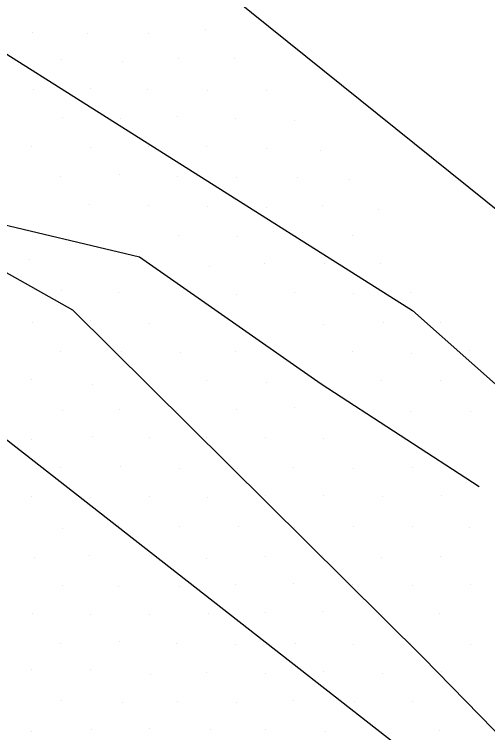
# Model space of a CAD drawing. Extents: x 1602514 to 1609837, y 863887 to 871157.
# Drawn here: x 1606795.3 to 1606829.7, y 865450 to 865502.2 of the extents above; entities that cross this region are included whole.
import ezdxf

# ---------------------------------------------------------------- set-up
doc = ezdxf.new("R2010")
doc.units = 0
for name, color, linetype in [('Survey-Entrances', 7, 'Continuous'), ('Survey-Flow line', 7, 'Continuous'), ('Survey-Spot dirt', 7, 'Continuous'), ('Survey-Vegetation trees', 7, 'Continuous')]:
    doc.layers.add(name, color=color, linetype=linetype)

msp = doc.modelspace()

# ---------------------------------------------------------------- linework, layer by layer
at = {"layer": 'Survey-Entrances'}
for points in [[(1606585.257, 865664.883), (1606641.474, 865621.476), (1606674.213, 865593.269), (1606717.107, 865544.984), (1606748.953, 865516.777), (1606776.493, 865493.691), (1606799.483, 865480.766), (1606824.992, 865455.486), (1606864.88, 865414.679), (1606913.786, 865371.84), (1606924.596, 865361.695), (1606966.109, 865325.603), (1606991.456, 865299.103), (1607016.396, 865278.375), (1607030.856, 865269.839)], [(1606585.257, 865664.883), (1606641.474, 865621.476), (1606674.213, 865593.269), (1606717.107, 865544.984), (1606748.953, 865516.777), (1606776.493, 865493.691), (1606799.483, 865480.766), (1606824.992, 865455.486), (1606864.88, 865414.679), (1606913.786, 865371.84), (1606924.596, 865361.695), (1606966.109, 865325.603), (1606991.456, 865299.103), (1607016.396, 865278.375), (1607030.856, 865269.839)], [(1606618.103, 865655.292), (1606648.73, 865633.019), (1606673.752, 865610.502), (1606697.555, 865586.848), (1606731.756, 865549.374), (1606759.784, 865522.386), (1606787.974, 865503.609), (1606824.206, 865480.706), (1606848.363, 865459.261), (1606893.857, 865423.82), (1606931.714, 865401.628), (1606941.26, 865394.576), (1606944.509, 865383.603), (1606987.972, 865349.949), (1607034.278, 865308.492), (1607044.976, 865297.895)], [(1606618.103, 865655.292), (1606648.73, 865633.019), (1606673.752, 865610.502), (1606697.555, 865586.848), (1606731.756, 865549.374), (1606759.784, 865522.386), (1606787.974, 865503.609), (1606824.206, 865480.706), (1606848.363, 865459.261), (1606893.857, 865423.82), (1606931.714, 865401.628), (1606941.26, 865394.576), (1606944.509, 865383.603), (1606987.972, 865349.949), (1607034.278, 865308.492), (1607044.976, 865297.895)]]:
    msp.add_lwpolyline(points, dxfattribs=at)
at = {"layer": 'Survey-Flow line'}
msp.add_lwpolyline([(1606749.274, 865501.655), (1606762.216, 865499.899), (1606775.225, 865493.119), (1606792.934, 865487.334), (1606804.369, 865484.611), (1606817.577, 865475.387), (1606829.052, 865467.921)], dxfattribs=at)
msp.add_lwpolyline([(1606749.274, 865501.655), (1606762.216, 865499.899), (1606775.225, 865493.119), (1606792.934, 865487.334), (1606804.369, 865484.611), (1606817.577, 865475.387), (1606829.052, 865467.921)], dxfattribs=at)
at = {"layer": 'Survey-Spot dirt'}
for p, q in [((1606796.559, 865500.942), (1606796.559, 865500.942)), ((1606796.559, 865500.942), (1606796.559, 865500.942)), ((1606809.151, 865501.126), (1606809.151, 865501.126)), ((1606809.151, 865501.126), (1606809.151, 865501.126)), ((1606800.555, 865500.862), (1606800.555, 865500.862)), ((1606800.555, 865500.862), (1606800.555, 865500.862)), ((1606805.013, 865500.834), (1606805.013, 865500.834)), ((1606805.013, 865500.834), (1606805.013, 865500.834)), ((1606798.686, 865498.918), (1606798.686, 865498.918)), ((1606798.686, 865498.918), (1606798.686, 865498.918)), ((1606803.117, 865498.817), (1606803.117, 865498.817)), ((1606803.117, 865498.817), (1606803.117, 865498.817)), ((1606807.173, 865498.988), (1606807.173, 865498.988)), ((1606807.173, 865498.988), (1606807.173, 865498.988)), ((1606811.285, 865499.038), (1606811.285, 865499.038)), ((1606811.285, 865499.038), (1606811.285, 865499.038)), ((1606796.657, 865496.762), (1606796.657, 865496.762)), ((1606796.657, 865496.762), (1606796.657, 865496.762)), ((1606800.805, 865496.864), (1606800.805, 865496.864)), ((1606800.805, 865496.864), (1606800.805, 865496.864)), ((1606804.964, 865496.796), (1606804.964, 865496.796)), ((1606804.964, 865496.796), (1606804.964, 865496.796)), ((1606809.306, 865496.676), (1606809.306, 865496.676)), ((1606809.306, 865496.676), (1606809.306, 865496.676)), ((1606813.599, 865496.663), (1606813.599, 865496.663)), ((1606813.599, 865496.663), (1606813.599, 865496.663)), ((1606798.75, 865494.717), (1606798.75, 865494.717)), ((1606798.75, 865494.717), (1606798.75, 865494.717)), ((1606802.961, 865494.647), (1606802.961, 865494.647)), ((1606802.961, 865494.647), (1606802.961, 865494.647)), ((1606807.132, 865494.789), (1606807.132, 865494.789)), ((1606807.132, 865494.789), (1606807.132, 865494.789)), ((1606811.329, 865494.671), (1606811.329, 865494.671)), ((1606811.329, 865494.671), (1606811.329, 865494.671)), ((1606815.604, 865494.5), (1606815.604, 865494.5)), ((1606815.604, 865494.5), (1606815.604, 865494.5)), ((1606796.498, 865492.657), (1606796.498, 865492.657)), ((1606796.498, 865492.657), (1606796.498, 865492.657)), ((1606804.995, 865492.617), (1606804.995, 865492.617)), ((1606804.995, 865492.617), (1606804.995, 865492.617)), ((1606809.249, 865492.597), (1606809.249, 865492.597)), ((1606809.249, 865492.597), (1606809.249, 865492.597)), ((1606800.811, 865492.519), (1606800.811, 865492.519)), ((1606800.811, 865492.519), (1606800.811, 865492.519)), ((1606813.619, 865492.508), (1606813.619, 865492.508)), ((1606813.619, 865492.508), (1606813.619, 865492.508)), ((1606817.513, 865492.35), (1606817.513, 865492.35)), ((1606817.513, 865492.35), (1606817.513, 865492.35)), ((1606802.904, 865490.606), (1606802.904, 865490.606)), ((1606802.904, 865490.606), (1606802.904, 865490.606)), ((1606798.593, 865490.427), (1606798.593, 865490.427)), ((1606798.593, 865490.427), (1606798.593, 865490.427)), ((1606807.108, 865490.42), (1606807.108, 865490.42)), ((1606807.108, 865490.42), (1606807.108, 865490.42)), ((1606811.434, 865490.403), (1606811.434, 865490.403)), ((1606811.434, 865490.403), (1606811.434, 865490.403)), ((1606815.825, 865490.339), (1606815.825, 865490.339)), ((1606815.825, 865490.339), (1606815.825, 865490.339)), ((1606819.646, 865490.259), (1606819.646, 865490.259)), ((1606819.646, 865490.259), (1606819.646, 865490.259)), ((1606800.696, 865488.395), (1606800.696, 865488.395)), ((1606800.696, 865488.395), (1606800.696, 865488.395)), ((1606805.043, 865488.354), (1606805.043, 865488.354)), ((1606805.043, 865488.354), (1606805.043, 865488.354)), ((1606809.292, 865488.259), (1606809.292, 865488.259)), ((1606809.292, 865488.259), (1606809.292, 865488.259)), ((1606813.578, 865488.215), (1606813.578, 865488.215)), ((1606813.578, 865488.215), (1606813.578, 865488.215)), ((1606817.667, 865488.334), (1606817.667, 865488.334)), ((1606817.667, 865488.334), (1606817.667, 865488.334)), ((1606821.717, 865488.053), (1606821.717, 865488.053)), ((1606821.717, 865488.053), (1606821.717, 865488.053)), ((1606807.199, 865486.182), (1606807.199, 865486.182)), ((1606807.199, 865486.182), (1606807.199, 865486.182)), ((1606811.461, 865486.052), (1606811.461, 865486.052)), ((1606811.461, 865486.052), (1606811.461, 865486.052)), ((1606815.729, 865486.135), (1606815.729, 865486.135)), ((1606815.729, 865486.135), (1606815.729, 865486.135)), ((1606819.818, 865486.162), (1606819.818, 865486.162)), ((1606819.818, 865486.162), (1606819.818, 865486.162)), ((1606796.377, 865484.408), (1606796.377, 865484.408)), ((1606796.377, 865484.408), (1606796.377, 865484.408)), ((1606809.455, 865483.916), (1606809.455, 865483.916)), ((1606809.455, 865483.916), (1606809.455, 865483.916)), ((1606813.459, 865484.09), (1606813.459, 865484.09)), ((1606813.459, 865484.09), (1606813.459, 865484.09)), ((1606817.811, 865484.126), (1606817.811, 865484.126)), ((1606817.811, 865484.126), (1606817.811, 865484.126)), ((1606821.909, 865484.131), (1606821.909, 865484.131)), ((1606821.909, 865484.131), (1606821.909, 865484.131)), ((1606798.674, 865482.147), (1606798.674, 865482.147)), ((1606798.674, 865482.147), (1606798.674, 865482.147)), ((1606802.872, 865481.999), (1606802.872, 865481.999)), ((1606802.872, 865481.999), (1606802.872, 865481.999)), ((1606811.415, 865481.899), (1606811.415, 865481.899)), ((1606811.415, 865481.899), (1606811.415, 865481.899)), ((1606815.602, 865481.985), (1606815.602, 865481.985)), ((1606815.602, 865481.985), (1606815.602, 865481.985)), ((1606819.95, 865481.942), (1606819.95, 865481.942)), ((1606819.95, 865481.942), (1606819.95, 865481.942)), ((1606824.031, 865481.982), (1606824.031, 865481.982)), ((1606824.031, 865481.982), (1606824.031, 865481.982)), ((1606796.617, 865479.813), (1606796.617, 865479.813)), ((1606796.617, 865479.813), (1606796.617, 865479.813)), ((1606800.822, 865479.975), (1606800.822, 865479.975)), ((1606800.822, 865479.975), (1606800.822, 865479.975)), ((1606805.083, 865479.761), (1606805.083, 865479.761)), ((1606805.083, 865479.761), (1606805.083, 865479.761)), ((1606817.767, 865479.702), (1606817.767, 865479.702)), ((1606817.767, 865479.702), (1606817.767, 865479.702)), ((1606822.096, 865479.816), (1606822.096, 865479.816)), ((1606822.096, 865479.816), (1606822.096, 865479.816)), ((1606826.24, 865479.86), (1606826.24, 865479.86)), ((1606826.24, 865479.86), (1606826.24, 865479.86)), ((1606798.65, 865477.757), (1606798.65, 865477.757)), ((1606798.65, 865477.757), (1606798.65, 865477.757)), ((1606803.039, 865477.723), (1606803.039, 865477.723)), ((1606803.039, 865477.723), (1606803.039, 865477.723)), ((1606807.319, 865477.644), (1606807.319, 865477.644)), ((1606807.319, 865477.644), (1606807.319, 865477.644)), ((1606811.341, 865477.705), (1606811.341, 865477.705)), ((1606811.341, 865477.705), (1606811.341, 865477.705)), ((1606819.855, 865477.76), (1606819.855, 865477.76)), ((1606819.855, 865477.76), (1606819.855, 865477.76)), ((1606824.112, 865477.571), (1606824.112, 865477.571)), ((1606824.112, 865477.571), (1606824.112, 865477.571)), ((1606828.388, 865477.768), (1606828.388, 865477.768)), ((1606828.388, 865477.768), (1606828.388, 865477.768)), ((1606796.487, 865475.723), (1606796.487, 865475.723)), ((1606796.487, 865475.723), (1606796.487, 865475.723)), ((1606800.979, 865475.33), (1606800.979, 865475.33)), ((1606800.979, 865475.33), (1606800.979, 865475.33)), ((1606804.85, 865475.51), (1606804.85, 865475.51)), ((1606804.85, 865475.51), (1606804.85, 865475.51)), ((1606809.237, 865475.653), (1606809.237, 865475.653)), ((1606809.237, 865475.653), (1606809.237, 865475.653)), ((1606813.575, 865475.459), (1606813.575, 865475.459)), ((1606813.575, 865475.459), (1606813.575, 865475.459)), ((1606821.982, 865475.611), (1606821.982, 865475.611)), ((1606821.982, 865475.611), (1606821.982, 865475.611)), ((1606826.21, 865475.619), (1606826.21, 865475.619)), ((1606826.21, 865475.619), (1606826.21, 865475.619)), ((1606798.75, 865473.447), (1606798.75, 865473.447)), ((1606798.75, 865473.447), (1606798.75, 865473.447)), ((1606802.916, 865473.496), (1606802.916, 865473.496)), ((1606802.916, 865473.496), (1606802.916, 865473.496)), ((1606807.074, 865473.442), (1606807.074, 865473.442)), ((1606807.074, 865473.442), (1606807.074, 865473.442)), ((1606811.4, 865473.488), (1606811.4, 865473.488)), ((1606811.4, 865473.488), (1606811.4, 865473.488)), ((1606815.642, 865473.663), (1606815.642, 865473.663)), ((1606815.642, 865473.663), (1606815.642, 865473.663)), ((1606824.097, 865473.402), (1606824.097, 865473.402)), ((1606824.097, 865473.402), (1606824.097, 865473.402)), ((1606828.457, 865473.38), (1606828.457, 865473.38)), ((1606828.457, 865473.38), (1606828.457, 865473.38)), ((1606796.532, 865471.354), (1606796.532, 865471.354)), ((1606796.532, 865471.354), (1606796.532, 865471.354)), ((1606800.916, 865471.534), (1606800.916, 865471.534)), ((1606800.916, 865471.534), (1606800.916, 865471.534)), ((1606805.116, 865471.466), (1606805.116, 865471.466)), ((1606805.116, 865471.466), (1606805.116, 865471.466)), ((1606809.205, 865471.456), (1606809.205, 865471.456)), ((1606809.205, 865471.456), (1606809.205, 865471.456)), ((1606813.499, 865471.466), (1606813.499, 865471.466)), ((1606813.499, 865471.466), (1606813.499, 865471.466)), ((1606817.705, 865471.413), (1606817.705, 865471.413)), ((1606817.705, 865471.413), (1606817.705, 865471.413)), ((1606798.648, 865469.287), (1606798.648, 865469.287)), ((1606798.648, 865469.287), (1606798.648, 865469.287)), ((1606803.003, 865469.338), (1606803.003, 865469.338)), ((1606803.003, 865469.338), (1606803.003, 865469.338)), ((1606807.306, 865469.243), (1606807.306, 865469.243)), ((1606807.306, 865469.243), (1606807.306, 865469.243)), ((1606811.489, 865469.234), (1606811.489, 865469.234)), ((1606811.489, 865469.234), (1606811.489, 865469.234)), ((1606815.565, 865469.313), (1606815.565, 865469.313)), ((1606815.565, 865469.313), (1606815.565, 865469.313)), ((1606819.942, 865469.249), (1606819.942, 865469.249)), ((1606819.942, 865469.249), (1606819.942, 865469.249)), ((1606824.191, 865469.264), (1606824.191, 865469.264)), ((1606824.191, 865469.264), (1606824.191, 865469.264)), ((1606796.534, 865467.188), (1606796.534, 865467.188)), ((1606796.534, 865467.188), (1606796.534, 865467.188)), ((1606800.77, 865467.087), (1606800.77, 865467.087)), ((1606800.77, 865467.087), (1606800.77, 865467.087)), ((1606805.064, 865467.197), (1606805.064, 865467.197)), ((1606805.064, 865467.197), (1606805.064, 865467.197)), ((1606809.323, 865467.088), (1606809.323, 865467.088)), ((1606809.323, 865467.088), (1606809.323, 865467.088)), ((1606813.538, 865467.235), (1606813.538, 865467.235)), ((1606813.538, 865467.235), (1606813.538, 865467.235)), ((1606817.728, 865467.268), (1606817.728, 865467.268)), ((1606817.728, 865467.268), (1606817.728, 865467.268)), ((1606821.996, 865467.165), (1606821.996, 865467.165)), ((1606821.996, 865467.165), (1606821.996, 865467.165)), ((1606826.286, 865467.234), (1606826.286, 865467.234)), ((1606826.286, 865467.234), (1606826.286, 865467.234)), ((1606802.858, 865465.069), (1606802.858, 865465.069)), ((1606802.858, 865465.069), (1606802.858, 865465.069)), ((1606807.241, 865464.999), (1606807.241, 865464.999)), ((1606807.241, 865464.999), (1606807.241, 865464.999)), ((1606811.544, 865465.041), (1606811.544, 865465.041)), ((1606811.544, 865465.041), (1606811.544, 865465.041)), ((1606815.638, 865464.911), (1606815.638, 865464.911)), ((1606815.638, 865464.911), (1606815.638, 865464.911)), ((1606819.892, 865465.009), (1606819.892, 865465.009)), ((1606819.892, 865465.009), (1606819.892, 865465.009)), ((1606824.207, 865465.047), (1606824.207, 865465.047)), ((1606824.207, 865465.047), (1606824.207, 865465.047)), ((1606828.39, 865464.907), (1606828.39, 865464.907)), ((1606828.39, 865464.907), (1606828.39, 865464.907)), ((1606798.768, 865464.853), (1606798.768, 865464.853)), ((1606798.768, 865464.853), (1606798.768, 865464.853)), ((1606800.762, 865462.93), (1606800.762, 865462.93)), ((1606800.762, 865462.93), (1606800.762, 865462.93)), ((1606805.058, 865462.923), (1606805.058, 865462.923)), ((1606805.058, 865462.923), (1606805.058, 865462.923)), ((1606813.506, 865462.849), (1606813.506, 865462.849)), ((1606813.506, 865462.849), (1606813.506, 865462.849)), ((1606817.7, 865462.92), (1606817.7, 865462.92)), ((1606817.7, 865462.92), (1606817.7, 865462.92)), ((1606826.233, 865462.837), (1606826.233, 865462.837)), ((1606826.233, 865462.837), (1606826.233, 865462.837)), ((1606796.72, 865462.743), (1606796.72, 865462.743)), ((1606796.72, 865462.743), (1606796.72, 865462.743)), ((1606809.27, 865462.718), (1606809.27, 865462.718)), ((1606809.27, 865462.718), (1606809.27, 865462.718)), ((1606821.961, 865462.749), (1606821.961, 865462.749)), ((1606821.961, 865462.749), (1606821.961, 865462.749)), ((1606811.347, 865460.827), (1606811.347, 865460.827)), ((1606811.347, 865460.827), (1606811.347, 865460.827)), ((1606815.595, 865460.9), (1606815.595, 865460.9)), ((1606815.595, 865460.9), (1606815.595, 865460.9)), ((1606819.824, 865460.806), (1606819.824, 865460.806)), ((1606819.824, 865460.806), (1606819.824, 865460.806)), ((1606824.229, 865460.756), (1606824.229, 865460.756)), ((1606824.229, 865460.756), (1606824.229, 865460.756)), ((1606828.417, 865460.805), (1606828.417, 865460.805)), ((1606828.417, 865460.805), (1606828.417, 865460.805)), ((1606798.752, 865460.692), (1606798.752, 865460.692)), ((1606798.752, 865460.692), (1606798.752, 865460.692)), ((1606802.871, 865460.688), (1606802.871, 865460.688)), ((1606802.871, 865460.688), (1606802.871, 865460.688)), ((1606807.295, 865460.648), (1606807.295, 865460.648)), ((1606807.295, 865460.648), (1606807.295, 865460.648)), ((1606796.618, 865458.695), (1606796.618, 865458.695)), ((1606796.618, 865458.695), (1606796.618, 865458.695)), ((1606800.836, 865458.638), (1606800.836, 865458.638)), ((1606800.836, 865458.638), (1606800.836, 865458.638)), ((1606805.061, 865458.652), (1606805.061, 865458.652)), ((1606805.061, 865458.652), (1606805.061, 865458.652)), ((1606809.396, 865458.658), (1606809.396, 865458.658)), ((1606809.396, 865458.658), (1606809.396, 865458.658)), ((1606813.538, 865458.763), (1606813.538, 865458.763)), ((1606813.538, 865458.763), (1606813.538, 865458.763)), ((1606817.642, 865458.824), (1606817.642, 865458.824)), ((1606817.642, 865458.824), (1606817.642, 865458.824)), ((1606822.039, 865458.64), (1606822.039, 865458.64)), ((1606822.039, 865458.64), (1606822.039, 865458.64)), ((1606826.207, 865458.681), (1606826.207, 865458.681)), ((1606826.207, 865458.681), (1606826.207, 865458.681)), ((1606802.94, 865456.622), (1606802.94, 865456.622)), ((1606802.94, 865456.622), (1606802.94, 865456.622)), ((1606824.054, 865456.527), (1606824.054, 865456.527)), ((1606824.054, 865456.527), (1606824.054, 865456.527)), ((1606798.621, 865456.502), (1606798.621, 865456.502)), ((1606798.621, 865456.502), (1606798.621, 865456.502)), ((1606807.066, 865456.477), (1606807.066, 865456.477)), ((1606807.066, 865456.477), (1606807.066, 865456.477)), ((1606811.322, 865456.458), (1606811.322, 865456.458)), ((1606811.322, 865456.458), (1606811.322, 865456.458)), ((1606815.738, 865456.517), (1606815.738, 865456.517)), ((1606815.738, 865456.517), (1606815.738, 865456.517)), ((1606819.949, 865456.462), (1606819.949, 865456.462)), ((1606819.949, 865456.462), (1606819.949, 865456.462)), ((1606828.396, 865456.471), (1606828.396, 865456.471)), ((1606828.396, 865456.471), (1606828.396, 865456.471)), ((1606796.527, 865454.595), (1606796.527, 865454.595)), ((1606796.527, 865454.595), (1606796.527, 865454.595)), ((1606800.767, 865454.648), (1606800.767, 865454.648)), ((1606800.767, 865454.648), (1606800.767, 865454.648)), ((1606817.731, 865454.442), (1606817.731, 865454.442)), ((1606817.731, 865454.442), (1606817.731, 865454.442)), ((1606826.285, 865454.464), (1606826.285, 865454.464)), ((1606826.285, 865454.464), (1606826.285, 865454.464)), ((1606805.16, 865454.264), (1606805.16, 865454.264)), ((1606805.16, 865454.264), (1606805.16, 865454.264)), ((1606809.248, 865454.376), (1606809.248, 865454.376)), ((1606809.248, 865454.376), (1606809.248, 865454.376)), ((1606813.543, 865454.353), (1606813.543, 865454.353)), ((1606813.543, 865454.353), (1606813.543, 865454.353)), ((1606822.032, 865454.351), (1606822.032, 865454.351)), ((1606822.032, 865454.351), (1606822.032, 865454.351)), ((1606798.709, 865452.351), (1606798.709, 865452.351)), ((1606798.709, 865452.351), (1606798.709, 865452.351)), ((1606815.568, 865452.374), (1606815.568, 865452.374)), ((1606815.568, 865452.374), (1606815.568, 865452.374)), ((1606803.12, 865452.24), (1606803.12, 865452.24)), ((1606803.12, 865452.24), (1606803.12, 865452.24)), ((1606807.143, 865452.269), (1606807.143, 865452.269)), ((1606807.143, 865452.269), (1606807.143, 865452.269)), ((1606811.413, 865452.231), (1606811.413, 865452.231)), ((1606811.413, 865452.231), (1606811.413, 865452.231)), ((1606819.99, 865452.273), (1606819.99, 865452.273)), ((1606819.99, 865452.273), (1606819.99, 865452.273)), ((1606824.176, 865452.278), (1606824.176, 865452.278)), ((1606824.176, 865452.278), (1606824.176, 865452.278)), ((1606828.382, 865452.282), (1606828.382, 865452.282)), ((1606828.382, 865452.282), (1606828.382, 865452.282)), ((1606805.082, 865450.35), (1606805.082, 865450.35)), ((1606805.082, 865450.35), (1606805.082, 865450.35)), ((1606809.524, 865450.283), (1606809.524, 865450.283)), ((1606809.524, 865450.283), (1606809.524, 865450.283)), ((1606813.515, 865450.27), (1606813.515, 865450.27)), ((1606813.515, 865450.27), (1606813.515, 865450.27)), ((1606796.529, 865450.12), (1606796.529, 865450.12)), ((1606796.529, 865450.12), (1606796.529, 865450.12)), ((1606800.907, 865450.251), (1606800.907, 865450.251)), ((1606800.907, 865450.251), (1606800.907, 865450.251)), ((1606817.858, 865450.094), (1606817.858, 865450.094)), ((1606817.858, 865450.094), (1606817.858, 865450.094)), ((1606821.977, 865450.053), (1606821.977, 865450.053)), ((1606821.977, 865450.053), (1606821.977, 865450.053)), ((1606826.183, 865450.157), (1606826.183, 865450.157)), ((1606826.183, 865450.157), (1606826.183, 865450.157))]:
    msp.add_line(p, q, dxfattribs=at)
at = {"layer": 'Survey-Vegetation trees'}
for points in [[(1605868.242, 866270.345), (1605917.005, 866264.246), (1606013.006, 866150.652), (1606159.294, 865970.731), (1606288.82, 865873.909), (1606519.681, 865754.978), (1606525.776, 865726.007), (1606624.064, 865677.978), (1606673.588, 865661.968), (1606653.017, 865637.572), (1606750.542, 865552.185), (1606932.64, 865405.809), (1606897.485, 865634.772), (1606852.532, 866057.892), (1606634.623, 866157.763), (1606377.049, 866304.336), (1606183.522, 866423.267), (1605933.613, 866558.208), (1605731.705, 866735.079)], [(1605868.242, 866270.345), (1605917.005, 866264.246), (1606013.006, 866150.652), (1606159.294, 865970.731), (1606288.82, 865873.909), (1606519.681, 865754.978), (1606525.776, 865726.007), (1606624.064, 865677.978), (1606673.588, 865661.968), (1606653.017, 865637.572), (1606750.542, 865552.185), (1606932.64, 865405.809), (1606897.485, 865634.772), (1606852.532, 866057.892), (1606634.623, 866157.763), (1606377.049, 866304.336), (1606183.522, 866423.267), (1605933.613, 866558.208), (1605731.705, 866735.079)], [(1606966.169, 865108.64), (1606926.006, 865368.719), (1606585.429, 865634.789), (1606394.188, 865784.978), (1606151.898, 865922.968), (1606027.705, 866037.325), (1605914.18, 866179.127), (1605665.453, 866233.318)], [(1606966.169, 865108.64), (1606926.006, 865368.719), (1606585.429, 865634.789), (1606394.188, 865784.978), (1606151.898, 865922.968), (1606027.705, 866037.325), (1605914.18, 866179.127), (1605665.453, 866233.318)]]:
    msp.add_lwpolyline(points, dxfattribs=at)

doc.saveas('drawing.dxf')
